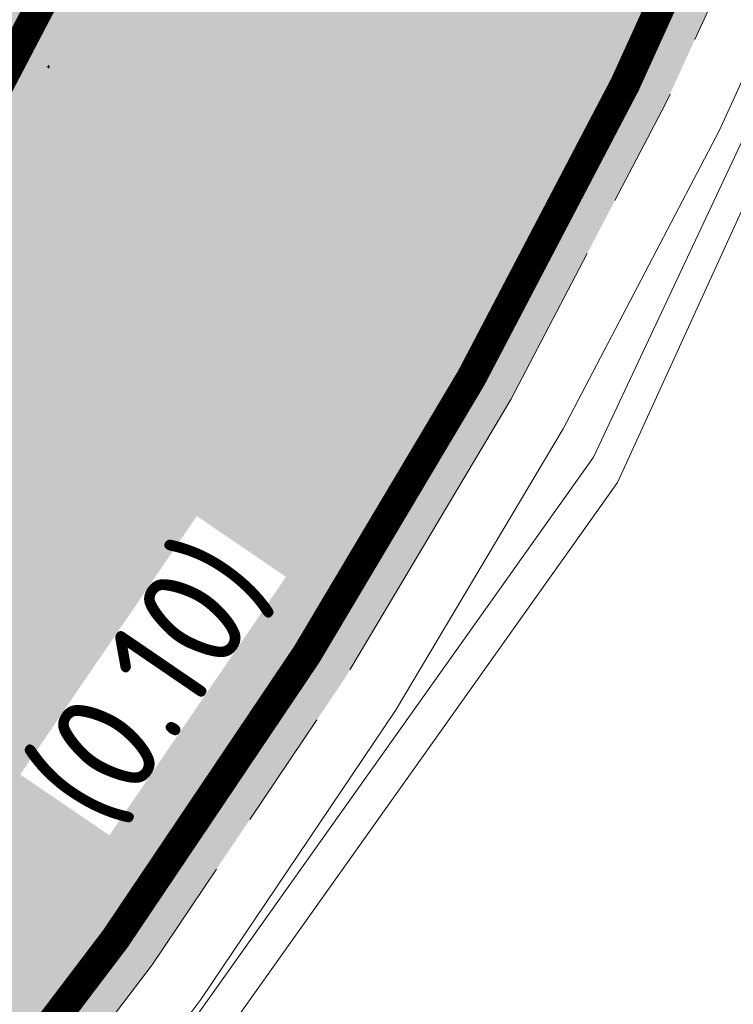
# Model space of a CAD drawing. Header units: metres. Extents: x 163628 to 168255, y 402691 to 405367.
# Tile 950 of 1056: x 165585.52 to 165587.9, y 403991.21 to 403994.5. Entities that reach past the tile are written whole.
import ezdxf

# ---------------------------------------------------------------- set-up
doc = ezdxf.new("R2010")
doc.units = ezdxf.units.M
doc.linetypes.add('X-CA190022.004-UO-DWM_Snelfietsroute$0$VH-OPSLUITBAND_150X250', pattern=[24, 16, -2, 4, -2])
doc.layers.add('X-CA190022.004-UO-ARC_Arcering$0$N-WE-VH-VERHARDING_ASFALT_ROOD-A', color=14, linetype='Continuous', lineweight=0, transparency=0.5)
for name, color, linetype, lineweight in [('X-CA190022.004-UO-BBM_bebording bebakening markering_v0.1$0$N-WE-VH-MARKERINGSTEKST-T18', 7, 'Continuous', 18), ('X-CA190022.004-UO-DTM inmeting_v0.1$0$B-WE-OG-HOOGTEPUNT-S', 246, 'Continuous', 0), ('X-CA190022.004-UO-DTM inmeting_v0.1$0$B-WE-VH-KANTOPSLUITING_ACHTERKANTBAND-G', 246, 'Continuous', 0), ('X-CA190022.004-UO-DTM inmeting_v0.1$0$B-WE-VH-VERHARDING_ASFALT-G', 246, 'Continuous', 0), ('X-CA190022.004-UO-DWM_Snelfietsroute$0$N-WE-VH-KANTOPSLUITING_ACHTERKANTBAND-G', 7, 'Continuous', 20), ('X-CA190022.004-UO-DWM_Snelfietsroute$0$N-WE-VH-KANTOPSLUITING_OPSLUITBAND_200X250-G', 7, 'X-CA190022.004-UO-DWM_Snelfietsroute$0$VH-OPSLUITBAND_150X250', 20), ('X-CA190022.004-UO-DWM_Snelfietsroute$0$N-WE-VW-MARKERING_LANGS_STREEP_DOORGETROKKEN_010-G', 7, 'Continuous', 20)]:
    doc.layers.add(name, color=color, linetype=linetype, lineweight=lineweight)
doc.layers.add('X-CA190022.004-UO-DTM inmeting_v0.1$0$X-XX-AL-MEETPUNT-S', color=246, linetype='Continuous', lineweight=0, plot=False)
doc.styles.add('X-CA190022.004-UO-BBM_bebording bebakening markering_v0.1$0$NLCS-ISO-M500-T18', font='NLCS-ISO.ttf', dxfattribs={"height": 0.9})

# ---------------------------------------------------------------- blocks, each defined once
blk = doc.blocks.new('X-CA190022.004-UO-DTM inmeting_v0.1$0$SOG-HOOGTEPUNT-SO')
for p, q in [((-0.5, 0), (0.5, 0)), ((0, 0.5), (0, -0.5))]:
    blk.add_line(p, q)
blk = doc.blocks.new('X-CA190022.004-UO-DTM inmeting_v0.1$0$punt')
at = {"color": 0, "lineweight": -2}
blk.add_line((0, 0), (0, 0), dxfattribs=at)

msp = doc.modelspace()

# ---------------------------------------------------------------- hatches: boundary and pattern name
at = {"layer": 'X-CA190022.004-UO-ARC_Arcering$0$N-WE-VH-VERHARDING_ASFALT_ROOD-A'}
h = msp.add_hatch(color=256, dxfattribs=at)
h.dxf.hatch_style = 1
h.paths.add_polyline_path([(165588.5397, 403996.273), (165588.8853, 403997.3315), (165589.1715, 403998.4068), (165589.3984, 403999.5004), (165589.5504, 404000.5309), (165589.5865, 404000.8111, -0.02054), (165589.7849, 404002.1127), (165585.3891, 404002.7277, -0.252243), (165578.1417, 403989.3919), (165579.9444, 403986.3795), (165580.1979, 403985.9486), (165580.2587, 403985.9853), (165580.3389, 403986.0368), (165581.2144, 403986.6215), (165582.1122, 403987.2961), (165582.9705, 403988.0188), (165583.7868, 403988.7876), (165584.5585, 403989.5998), (165585.2834, 403990.4529), (165585.9606, 403991.3459), (165586.6035, 403992.3014), (165587.1573, 403993.2322), (165587.674, 403994.2193), (165588.1355, 403995.2345)])

# ---------------------------------------------------------------- linework, layer by layer
at = {"layer": 'X-CA190022.004-UO-DTM inmeting_v0.1$0$B-WE-VH-KANTOPSLUITING_ACHTERKANTBAND-G'}
msp.add_polyline3d([(165594.059, 404012.199, 9.139), (165591.517, 404011.001, 9.171), (165590.774, 404010.416, 9.222), (165590.102, 404009.69, 9.249), (165589.558, 404008.79, 9.267), (165589.197, 404007.788, 9.286), (165589.104, 404006.689, 9.292), (165589.199, 404005.459, 9.322), (165589.464, 404002.942, 9.364), (165589.615, 404000.872, 9.416), (165589.554, 403998.915, 9.45), (165589.225, 403997.286, 9.495), (165588.548, 403995.22, 9.539), (165587.514, 403992.955, 9.583), (165585.902, 403990.687, 9.634), (165583.868, 403988.796, 9.695), (165581.037, 403986.917, 9.769), (165576.891, 403984.43, 9.863)], dxfattribs=at)
at = {"layer": 'X-CA190022.004-UO-DTM inmeting_v0.1$0$B-WE-VH-VERHARDING_ASFALT-G'}
msp.add_polyline3d([(165597.989, 404014.193, 9.147), (165594.32, 404012.423, 9.163), (165591.457, 404011.098, 9.168), (165590.694, 404010.481, 9.188), (165589.999, 404009.772, 9.204), (165589.435, 404008.811, 9.225), (165589.085, 404007.822, 9.24), (165588.971, 404006.668, 9.251), (165589.092, 404005.42, 9.273), (165589.361, 404002.928, 9.314), (165589.483, 404000.926, 9.36), (165589.451, 403998.943, 9.407), (165589.131, 403997.341, 9.445), (165588.376, 403995.046, 9.498), (165587.434, 403993.04, 9.544), (165585.826, 403990.777, 9.599), (165583.865, 403988.947, 9.654), (165581.122, 403987.11, 9.717), (165576.838, 403984.521, 9.813)], dxfattribs=at)
at = {"layer": 'X-CA190022.004-UO-DWM_Snelfietsroute$0$N-WE-VH-KANTOPSLUITING_ACHTERKANTBAND-G', "ltscale": 0.2, "flags": 128}
msp.add_lwpolyline([(165669.9435, 404047.5244), (165598.7613, 404012.9208), (165598.5445, 404012.8124, 0.25699), (165590.1714, 404000.5513), (165589.7598, 404000.591), (165589.7485, 404000.5035), (165589.5954, 403999.4655), (165589.3662, 403998.3607), (165589.0772, 403997.2747), (165588.7281, 403996.2056), (165588.3199, 403995.1568), (165587.8538, 403994.1314), (165587.332, 403993.1346), (165586.7725, 403992.1944), (165586.1233, 403991.2295), (165585.4394, 403990.3277), (165584.7073, 403989.466), (165583.9279, 403988.6458), (165583.1036, 403987.8694), (165582.2368, 403987.1395), (165581.3301, 403986.4583), (165580.4485, 403985.8695), (165580.3645, 403985.8155), (165580.3023, 403985.778)], format="xyb", dxfattribs=at)
at = {"layer": 'X-CA190022.004-UO-DWM_Snelfietsroute$0$N-WE-VH-KANTOPSLUITING_OPSLUITBAND_200X250-G', "ltscale": 0.1, "flags": 128}
msp.add_lwpolyline([(165755.1128, 404083.4048), (165748.6654, 404086.6758, 0.191579), (165744.9848, 404087.0114), (165743.7188, 404086.6369), (165742.616, 404086.3762), (165741.5004, 404086.1772), (165740.3755, 404086.0405), (165739.2448, 404085.9664), (165739.0018, 404085.9587), (165738.1116, 404085.9552), (165736.9796, 404086.007), (165735.8522, 404086.1215), (165734.733, 404086.2985), (165733.6252, 404086.5373), (165732.5325, 404086.8373), (165732.3577, 404086.8914), (165731.8681, 404087.0522), (165731.3864, 404087.213), (165730.4966, 404087.4883), (165729.5993, 404087.738), (165728.6952, 404087.9621), (165727.7852, 404088.1602), (165726.8698, 404088.3322), (165725.9499, 404088.478), (165725.0262, 404088.5975), (165724.0994, 404088.6905), (165723.1704, 404088.7571), (165722.2399, 404088.797), (165721.3086, 404088.8104), (165720.3773, 404088.7971), (165719.4467, 404088.7573), (165718.5177, 404088.6909), (165717.591, 404088.5979), (165716.6672, 404088.4786), (165715.7473, 404088.3329), (165714.8319, 404088.1609), (165713.9218, 404087.9629), (165713.0177, 404087.739), (165712.1204, 404087.4893), (165711.4159, 404087.2738), (165711.2306, 404087.2141), (165710.349, 404086.9136), (165709.4764, 404086.5881), (165708.6134, 404086.2377), (165707.7608, 404085.8628), (165706.9192, 404085.4638), (165706.0894, 404085.0408), (165705.272, 404084.5943), (165704.4677, 404084.1247), (165703.6771, 404083.6322), (165702.9009, 404083.1174), (165702.1398, 404082.5806), (165701.3942, 404082.0223), (165700.665, 404081.4429), (165699.9526, 404080.8429), (165699.2576, 404080.2228), (165698.5806, 404079.5831), (165697.9222, 404078.9244), (165697.2829, 404078.2471), (165696.6631, 404077.5518), (165696.0635, 404076.839), (165695.4845, 404076.1095), (165694.9266, 404075.3637), (165694.8571, 404075.2677), (165682.9126, 404058.6899), (165682.533, 404058.1731), (165681.8762, 404057.3236), (165681.1936, 404056.4946), (165680.4858, 404055.6871), (165679.7535, 404054.9017), (165678.9974, 404054.1392), (165678.2183, 404053.4004), (165677.4167, 404052.6859), (165677.0658, 404052.3866), (165676.5935, 404051.9963), (165675.7495, 404051.3324), (165674.8855, 404050.6948), (165674.0023, 404050.0841), (165673.1007, 404049.5008), (165672.1816, 404048.9456), (165671.2459, 404048.4189), (165670.2944, 404047.9212), (165669.8554, 404047.704), (165598.6729, 404013.1002), (165598.4547, 404012.9911, 0.25363), (165589.9925, 404000.7668), (165589.5865, 404000.8111), (165589.5504, 404000.5309), (165589.3984, 403999.5004), (165589.1715, 403998.4068), (165588.8853, 403997.3315), (165588.5397, 403996.273), (165588.1355, 403995.2345), (165587.674, 403994.2193), (165587.1573, 403993.2322), (165586.6035, 403992.3014), (165585.9606, 403991.3459), (165585.2834, 403990.4529), (165584.5585, 403989.5998), (165583.7868, 403988.7876), (165582.9705, 403988.0188), (165582.1122, 403987.2961), (165581.2144, 403986.6215), (165580.3389, 403986.0368), (165580.2587, 403985.9853), (165580.199, 403985.9492)], format="xyb", dxfattribs=at)
at = {"layer": 'X-CA190022.004-UO-DWM_Snelfietsroute$0$N-WE-VW-MARKERING_LANGS_STREEP_DOORGETROKKEN_010-G', "const_width": 0.1, "flags": 128}
for points in [[(165579.1675, 403987.6628), (165579.2014, 403987.6832), (165579.243, 403987.7099), (165580.0574, 403988.2538), (165580.8664, 403988.8617), (165581.6398, 403989.5129), (165582.3752, 403990.2055), (165583.0704, 403990.9372), (165583.7234, 403991.7056), (165584.3328, 403992.5093), (165584.9132, 403993.3718), (165585.4107, 403994.208), (165585.8763, 403995.0975), (165586.2919, 403996.0116), (165586.6557, 403996.9466), (165586.9669, 403997.8995), (165587.2245, 403998.8674), (165587.4283, 403999.8498), (165587.6724, 404001.5563)], [(165580.1215, 403986.0777), (165580.1794, 403986.1126), (165580.2567, 403986.1623), (165581.1276, 403986.7439), (165582.0188, 403987.4135), (165582.8707, 403988.1309), (165583.6809, 403988.8939), (165584.4469, 403989.7001), (165585.1664, 403990.5469), (165585.8385, 403991.4331), (165586.4767, 403992.3817), (165587.0263, 403993.3054), (165587.5392, 403994.2851), (165587.9973, 403995.2928), (165588.3984, 403996.3235), (165588.7415, 403997.3741), (165589.0255, 403998.4413), (165589.2506, 403999.5266), (165589.4018, 404000.5514), (165589.4377, 404000.8303)]]:
    msp.add_lwpolyline(points, dxfattribs=at)

# ---------------------------------------------------------------- block references
at = {"layer": 'X-CA190022.004-UO-DTM inmeting_v0.1$0$B-WE-OG-HOOGTEPUNT-S', "linetype": 'ByBlock', "lineweight": -2, "xscale": 0.01, "yscale": 0.01, "zscale": 0.01}
msp.add_blockref('X-CA190022.004-UO-DTM inmeting_v0.1$0$SOG-HOOGTEPUNT-SO', (165585.615, 403994.343, 9.515), dxfattribs=at)
at = {"layer": 'X-CA190022.004-UO-DTM inmeting_v0.1$0$X-XX-AL-MEETPUNT-S', "linetype": 'ByBlock', "lineweight": -2}
for p in [(165587.434, 403993.04, 9.544), (165587.514, 403992.955, 9.583)]:
    msp.add_blockref('X-CA190022.004-UO-DTM inmeting_v0.1$0$punt', p, dxfattribs=at)

# ---------------------------------------------------------------- next in the draw order: texts
at = {"layer": 'X-CA190022.004-UO-BBM_bebording bebakening markering_v0.1$0$N-WE-VH-MARKERINGSTEKST-T18', "insert": (165585.5211, 403991.981, 10.1227), "char_height": 0.36, "attachment_point": 1, "rotation": 55.6737, "style": 'X-CA190022.004-UO-BBM_bebording bebakening markering_v0.1$0$NLCS-ISO-M500-T18', "bg_fill": 3, "box_fill_scale": 1, "bg_fill_color": 256, "bg_fill_transparency": 0}
msp.add_mtext_dynamic_manual_height_columns('(0.10)', width=1.044382, gutter_width=2.5, heights=[0], dxfattribs=at)

doc.saveas('drawing.dxf')
